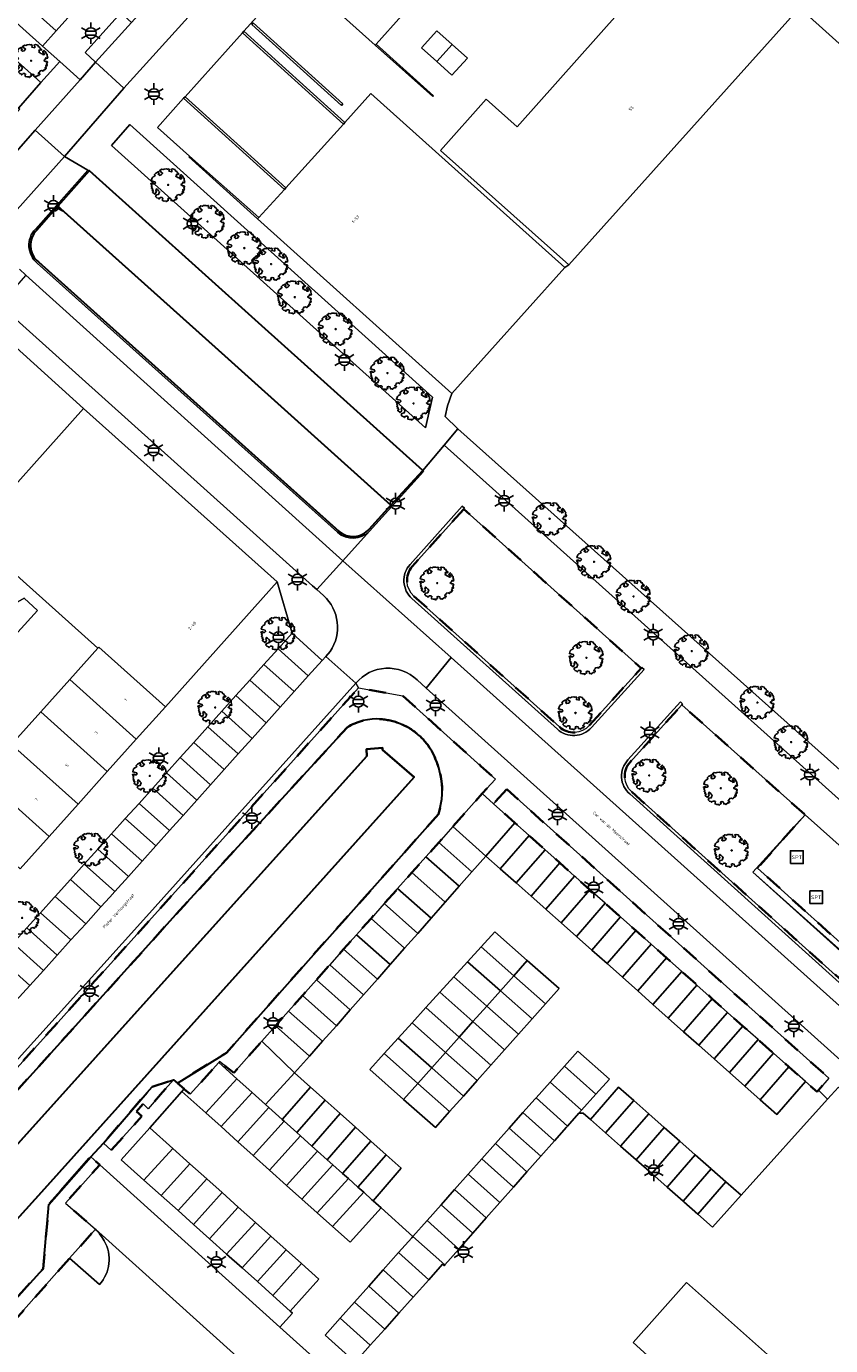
# Model space of a CAD drawing. Extents: x 105780 to 185197, y 477999 to 525027.
# Tile 331 of 562: x 107550 to 107644, y 479257 to 479411. Entities that reach past the tile are written whole.
import ezdxf
from ezdxf.enums import TextEntityAlignment as Align

# ---------------------------------------------------------------- set-up
doc = ezdxf.new("R2010")
doc.units = 0
doc.linetypes.add('XX-HIDDEN', pattern=[4, 2, -2])
for name, color, linetype, lineweight in [('B-GV-GR-BOOM-S', 252, 'Continuous', 25), ('B-GV-GR-HAAG_01-G', 252, 'GR-HAAG1', 13), ('B-GV-GR-MATERIAALGRENS-G', 252, 'XX-HIDDEN', 35), ('B-RO-IE-MEUBILAIR_WEGMEUBILAIR-S', 252, 'Continuous', 25), ('B-RO-IE-TERREINAFSCHEIDING_KUNSTMATIG_HEKWERK-G', 252, 'IE-TERREINAFSCHEIDING-KUNSTMATIG', 18), ('B-RO-IE-TERREINAFSCHEIDING_KUNSTMATIG_SCHUTTING-G', 252, 'IE-TERREINAFSCHEIDING-KUNSTMATIG-DICHT', 18), ('B-WE-GK-KADEMUUR-G', 252, 'Continuous', 18), ('B-WE-GW-WATERGANG_SLOOT_INSTEEK-G', 252, 'Continuous', 30), ('B-XX-KG-KADASTRAAL_BEBOUWING-G', 252, 'Continuous', 20), ('B1-WE-OG-BEBOUWING-T18', 7, 'Continuous', 18), ('B1-WE-OG-TERREIN_ERF-GV', 252, 'Continuous', 18), ('B1-WE-OG-TOPOGRAFIE-T18', 10, 'Continuous', 18), ('B1-WE-VH-VERHARDING_ASFALT-GV', 252, 'Continuous', 18), ('B1-WE-VH-VERHARDING_BEDRIJFSVLOERPLAAT-GV', 252, 'Continuous', 18), ('B1-WE-VH-VERHARDING_BETONSTRAATSTEEN-GV', 252, 'Continuous', 18), ('B1-WE-VH-VERHARDING_HALFVERHARDING_GRIND-GV', 252, 'Continuous', 18), ('B1-WE-VH-VERHARDING_TEGEL-GV', 252, 'Continuous', 18), ('B1-WE-VH-VERHARDING_TEGEL_RUBBER-GV', 252, 'Continuous', 18)]:
    doc.layers.add(name, color=color, linetype=linetype, lineweight=lineweight)
doc.styles.add('NLCS-ISO', font='NLCS-ISO.ttf')
doc.styles.add('NLCS-ISO-M200-T18', font='NLCS-ISO.ttf', dxfattribs={"height": 0.36})
doc.linetypes.add('GR-HAAG1', pattern='A,6,[176,NLCS.shx,S=0.125,R=0,X=0,Y=0],-2', length=8)
doc.linetypes.add('IE-TERREINAFSCHEIDING-KUNSTMATIG', pattern='A,4,[82,NLCS.SHX,S=0.75,R=90,X=0,Y=0],4,-2', length=10)
doc.linetypes.add('IE-TERREINAFSCHEIDING-KUNSTMATIG-DICHT', pattern='A,8,-1,[82,NLCS.SHX,S=0.75,R=90,X=0,Y=0],-1', length=10)

# ---------------------------------------------------------------- blocks, each defined once
blk = doc.blocks.new('B-SIE-WEG_LICHTMAST-SO')
at = {"ltscale": 0.1}
for p, q in [((-1.1, 0.63), (-2.19, 1.27)), ((0, 1.27), (0, 2.53)), ((1.1, 0.63), (2.19, 1.27)), ((-1.1, -0.63), (-2.19, -1.27)), ((0, -1.27), (0, -2.53)), ((1.1, -0.63), (2.19, -1.27))]:
    blk.add_line(p, q, dxfattribs=at)
at = {"flags": 128}
for points in [[(-1.16, 0.5), (1.16, 0.5)], [(-1.16, -0.5), (1.16, -0.5)]]:
    blk.add_lwpolyline(points, dxfattribs=at)
at = {"ltscale": 0.1}
blk.add_circle((0, 0), 1.27, dxfattribs=at)
at = {"style": 'NLCS-ISO'}
blk.add_attdef('TYPE', text='', height=1.8, dxfattribs=at).set_placement((0, 2.53), align=Align.BOTTOM_CENTER)
blk = doc.blocks.new('SIE-WEG_SPEELTOESTEL-SO')
at = {"flags": 128}
blk.add_lwpolyline([(-0.75, -0.75), (0.75, -0.75), (0.75, 0.75), (-0.75, 0.75)], close=True, dxfattribs=at)
at = {"style": 'NLCS-ISO'}
blk.add_text('SPT', height=0.45, dxfattribs=at).set_placement((0, 0), align=Align.MIDDLE_CENTER)
blk = doc.blocks.new('B-SGR-BOOM_06')
at = {"linetype": 'Continuous', "flags": 128}
blk.add_lwpolyline([(1.08, 1.41), (1.01, 1.58), (0.88, 1.63), (0.78, 1.81), (0.51, 1.88), (0.34, 1.81), (0.44, 1.71), (0.43, 1.52), (0.09, 1.59), (0.14, 1.73), (0.07, 1.88), (-0.06, 1.84), (-0.19, 1.88), (-0.46, 1.86), (-0.6, 1.79), (-0.78, 1.83), (-1.02, 1.64), (-0.85, 1.56), (-0.8, 1.46), (-0.63, 1.37), (-0.8, 1.16), (-1.02, 1.11), (-1.17, 1.24), (-1.05, 1.29), (-1.15, 1.54), (-1.45, 1.37), (-1.6, 1.21), (-1.52, 1.14), (-1.6, 1.01), (-1.77, 0.94), (-1.89, 0.82), (-2, 0.49), (-1.55, 0.37), (-1.48, 0.22), (-1.6, 0.12), (-1.8, 0.12), (-1.84, 0.22), (-2.04, 0.15), (-1.9, -0.07), (-1.97, -0.15), (-1.89, -0.22), (-1.95, -0.4), (-1.81, -0.47), (-1.89, -0.62), (-1.77, -0.64), (-1.72, -0.68), (-1.85, -0.84), (-1.57, -1.07), (-1.47, -0.97), (-1.38, -0.79), (-1.45, -0.7), (-1.37, -0.47), (-1.25, -0.54), (-1.12, -0.7), (-1, -0.8), (-1.12, -1.12), (-1.37, -1.17), (-1.47, -1.36), (-1.33, -1.51), (-1.13, -1.56), (-1.11, -1.61), (-1.08, -1.66), (-0.93, -1.49), (-0.73, -1.49), (-0.63, -1.56), (-0.68, -1.71), (-0.68, -1.84), (-0.46, -1.89), (-0.24, -1.88), (-0.19, -1.98), (-0.09, -1.86), (0.04, -1.79), (-0.02, -1.6), (0.11, -1.56), (0.31, -1.61), (0.34, -1.84), (0.46, -1.83), (0.58, -1.89), (0.83, -1.69), (0.95, -1.74), (0.93, -1.66), (1.06, -1.59), (0.96, -1.49), (0.85, -1.46), (1.03, -1.29), (1.05, -1.19), (1.26, -1.14), (1.42, -1.22), (1.51, -1.12), (1.51, -1.05), (1.65, -1.05), (1.65, -0.95), (1.78, -0.91), (1.78, -0.82), (1.63, -0.82), (1.82, -0.64), (1.7, -0.57), (1.85, -0.62), (1.9, -0.5), (1.82, -0.37), (1.93, -0.18), (1.87, -0.1), (1.7, -0.1), (1.5, 0.03), (1.63, 0.12), (1.75, 0.34), (1.82, 0.24), (1.95, 0.29), (1.87, 0.57), (1.88, 0.75), (1.8, 0.79), (1.67, 1.06), (1.53, 1.21), (1.35, 1.04), (1.47, 0.97), (1.57, 0.72), (1.41, 0.69), (1.33, 0.85), (1.2, 0.82), (1.06, 0.92), (0.9, 1.01), (0.98, 1.07), (0.93, 1.17), (1.01, 1.27), (1.15, 1.22), (1.26, 1.29)], close=True, dxfattribs=at)
blk.add_circle((0, 0), 0.06)
at = {"style": 'NLCS-ISO'}
blk.add_attdef('SOORT', text='', height=0.3, dxfattribs=at).set_placement((0, -0.36), align=Align.TOP_CENTER)

msp = doc.modelspace()

# ---------------------------------------------------------------- linework, layer by layer
at = {"layer": 'B-GV-GR-HAAG_01-G', "flags": 128}
msp.add_lwpolyline([(107600.145, 479364.008), (107598.512, 479362.09), (107626.531, 479336.985), (107668.161, 479299.648), (107681.399, 479287.844), (107683.056, 479289.988)], close=True, dxfattribs=at)
at = {"layer": 'B-GV-GR-MATERIAALGRENS-G', "flags": 128}
for points in [[(107600.816, 479354.613), (107594.791, 479347.885)], [(107615.519, 479329.255), (107621.6, 479335.987), (107600.816, 479354.613)], [(107594.991, 479344.403), (107612.034, 479329.098)], [(107597.851, 479318.9), (107573.033, 479290.947), (107567.292, 479287.404), (107568.098, 479286.715), (107568.102, 479286.711), (107568.796, 479286.103), (107572.135, 479289.804), (107572.235, 479289.914), (107573.881, 479288.605), (107577.17, 479292.301), (107578.778, 479294.107), (107580.318, 479295.838), (107581.931, 479297.65), (107583.569, 479299.49), (107585.128, 479301.242), (107586.758, 479303.074), (107588.269, 479304.771), (107589.96, 479306.671), (107591.51, 479308.412), (107593.079, 479310.175), (107594.741, 479312.042), (107596.398, 479313.905), (107597.889, 479315.58), (107599.533, 479317.427), (107602.981, 479321.301), (107604.528, 479323.002), (107602.84, 479324.519), (107593.692, 479332.739), (107588.498, 479333.678), (107563.607, 479305.985), (107540.901, 479280.778), (107536.416, 479275.799), (107499.287, 479233.742), (107493.847, 479227.607), (107493.662, 479227.403), (107492.968, 479226.978), (107492.122, 479226.659), (107491.35, 479226.49), (107490.676, 479226.635), (107489.96, 479227.283), (107489.367, 479228.098), (107489.255, 479228.695), (107488.148, 479229.696), (107473.697, 479250.906), (107469.627, 479256.669), (107469.135, 479257.365), (107467.087, 479261.572), (107462.406, 479256.648)], [(107646.757, 479302.182), (107639.975, 479308.284), (107635.215, 479312.566), (107640.779, 479318.822), (107626.358, 479331.687), (107620.293, 479324.973)], [(107493.248, 479223.011), (107506.078, 479238.503), (107533.58, 479269.978), (107567.12, 479307.146), (107587.162, 479329.037)], [(107620.489, 479321.491), (107653.737, 479291.616)], [(107466.034, 479250.809), (107470.09, 479245.053), (107484.274, 479224.978), (107497.992, 479205.564), (107500.101, 479202.244), (107500.185, 479202.128), (107502.747, 479205.184), (107501.239, 479206.528), (107554.669, 479266.9), (107557.684, 479270.307), (107554.172, 479273.355), (107558.207, 479277.819), (107557.166, 479278.757), (107552.233, 479273.198), (107551.558, 479265.646), (107538.961, 479251.814), (107506.371, 479217.178), (107502.355, 479213.708)]]:
    msp.add_lwpolyline(points, dxfattribs=at)
for points in [[(107594.791, 479347.885, 0.4078188), (107594.991, 479344.403)], [(107587.162, 479329.037, -0.163313), (107591.117, 479330.013)], [(107591.117, 479330.013, -0.081715), (107593.565, 479329.403)], [(107593.565, 479329.403, -0.0834573), (107595.636, 479328.07)], [(107595.636, 479328.07, -0.0830685), (107597.067, 479326.251)], [(107612.034, 479329.098, 0.4140602), (107615.519, 479329.255)], [(107597.067, 479326.251, -0.0685218), (107598.067, 479323.627)], [(107620.293, 479324.973, 0.4129659), (107620.489, 479321.491)], [(107598.067, 479323.627, -0.1375012), (107597.851, 479318.9)]]:
    msp.add_lwpolyline(points, format="xyb", dxfattribs=at)
for points in [[(107605.862, 479321.803), (107604.315, 479320.103), (107606.804, 479317.88), (107608.486, 479316.378), (107610.338, 479314.724), (107612.074, 479313.174), (107613.79, 479311.642), (107613.935, 479311.513), (107615.582, 479310.046), (107617.375, 479308.45), (107619.168, 479306.854), (107620.961, 479305.258), (107622.753, 479303.663), (107624.546, 479302.067), (107626.339, 479300.471), (107628.132, 479298.875), (107629.924, 479297.279), (107631.717, 479295.683), (107633.51, 479294.087), (107635.303, 479292.491), (107637.095, 479290.896), (107638.888, 479289.3), (107640.827, 479287.574), (107642.186, 479286.366), (107642.361, 479286.558), (107643.565, 479287.986), (107622.236, 479307.09)], [(107563.143, 479283.529), (107562.483, 479284.086), (107563.291, 479284.968), (107563.885, 479284.401), (107565.553, 479286.33), (107566.826, 479287.802), (107564.325, 479286.959), (107563.735, 479286.288), (107558.623, 479280.375), (107559.526, 479279.533)]]:
    msp.add_lwpolyline(points, close=True, dxfattribs=at)
at = {"layer": 'B-RO-IE-TERREINAFSCHEIDING_KUNSTMATIG_HEKWERK-G', "flags": 128}
for points in [[(107640.779, 479318.822), (107634.687, 479312.11), (107652.551, 479296.159), (107658.147, 479302.421)], [(107651.648, 479307.758), (107646.48, 479301.451), (107634.687, 479312.11), (107640.175, 479318.156)], [(107556.932, 479278.652), (107553.548, 479274.837)]]:
    msp.add_lwpolyline(points, dxfattribs=at)
at = {"layer": 'B-RO-IE-TERREINAFSCHEIDING_KUNSTMATIG_SCHUTTING-G', "flags": 128}
for points in [[(107586.492, 479401.868), (107586.666, 479402.061), (107576.174, 479411.541), (107576, 479411.348)], [(107575.079, 479410.549), (107574.911, 479410.363), (107586.73, 479399.685), (107586.898, 479399.871)], [(107590.553, 479409.052), (107590.44, 479408.927), (107597.196, 479402.901), (107597.29, 479403.006)], [(107568.185, 479402.883), (107568.017, 479402.696), (107579.818, 479392.035), (107579.986, 479392.221)], [(107568.71, 479395.925), (107568.637, 479395.844), (107576.687, 479388.57), (107576.835, 479388.734)]]:
    msp.add_lwpolyline(points, close=True, dxfattribs=at)
for points in [[(107594.791, 479347.885), (107600.816, 479354.613), (107600.913, 479354.721), (107600.64, 479354.934), (107594.539, 479348.12)], [(107594.757, 479344.132), (107611.792, 479328.831)], [(107612.034, 479329.098), (107594.991, 479344.403)], [(107615.773, 479329.021), (107621.928, 479335.818), (107621.681, 479336.077), (107621.6, 479335.987), (107615.519, 479329.255)], [(107626.358, 479331.687), (107626.451, 479331.79), (107626.199, 479332.023), (107620.041, 479325.233)], [(107620.293, 479324.973), (107626.358, 479331.687)], [(107620.261, 479321.25), (107653.494, 479291.338)], [(107653.737, 479291.616), (107620.489, 479321.491)]]:
    msp.add_lwpolyline(points, dxfattribs=at)
for points in [[(107594.539, 479348.12, 0.4142386), (107594.757, 479344.132)], [(107594.991, 479344.403, -0.4078188), (107594.791, 479347.885)], [(107611.792, 479328.831, 0.4184817), (107615.773, 479329.021)], [(107615.519, 479329.255, -0.4140602), (107612.034, 479329.098)], [(107620.041, 479325.233, 0.4273298), (107620.261, 479321.25)], [(107620.489, 479321.491, -0.4129659), (107620.293, 479324.973)]]:
    msp.add_lwpolyline(points, format="xyb", dxfattribs=at)
at = {"layer": 'B-WE-GK-KADEMUUR-G', "flags": 128}
for points in [[(107553.309, 479390.089), (107556.967, 479394.216), (107556.819, 479394.302), (107550.667, 479387.387)], [(107550.813, 479387.251), (107553.309, 479390.089)], [(107586.178, 479352.034), (107551.014, 479383.543)], [(107550.883, 479383.392), (107586.045, 479351.885)], [(107589.803, 479352.033), (107596.112, 479359.016), (107596.021, 479359.133), (107592.301, 479355.083), (107589.753, 479352.275)]]:
    msp.add_lwpolyline(points, dxfattribs=at)
for points in [[(107550.667, 479387.387, 0.4360561), (107550.883, 479383.392)], [(107551.014, 479383.543, -0.4371648), (107550.813, 479387.251)], [(107586.045, 479351.885, 0.4049671), (107589.803, 479352.033)], [(107589.753, 479352.275, -0.4204136), (107586.178, 479352.034)]]:
    msp.add_lwpolyline(points, format="xyb", dxfattribs=at)
at = {"layer": 'B-WE-GW-WATERGANG_SLOOT_INSTEEK-G', "flags": 128}
for points in [[(107576.77, 479376.431), (107556.987, 479394.205), (107556.967, 479394.216), (107553.309, 479390.089), (107572.84, 479372.555), (107592.301, 479355.083), (107596.021, 479359.133)], [(107595.03, 479323.219), (107551.74, 479275.029), (107534.15, 479255.644), (107510.097, 479228.949), (107498.52, 479216.368), (107495.838, 479220.473), (107516.611, 479244.623), (107540.538, 479271.366), (107566.108, 479299.725), (107589.468, 479325.691), (107589.416, 479326.482), (107591.303, 479326.665), (107591.325, 479326.402)], [(107551.74, 479275.029), (107595.03, 479323.219), (107591.325, 479326.402), (107591.303, 479326.665), (107589.416, 479326.482), (107589.468, 479325.691), (107566.108, 479299.725), (107540.538, 479271.366), (107516.611, 479244.623), (107495.838, 479220.473), (107498.52, 479216.368), (107510.097, 479228.949), (107534.15, 479255.644)]]:
    msp.add_lwpolyline(points, close=True, dxfattribs=at)
for points in [[(107572.84, 479372.555), (107553.309, 479390.089), (107550.813, 479387.251)], [(107551.014, 479383.543), (107586.178, 479352.034)], [(107589.753, 479352.275), (107592.301, 479355.083), (107572.84, 479372.555)], [(107587.162, 479329.037), (107567.12, 479307.146), (107533.58, 479269.978), (107506.078, 479238.503), (107493.248, 479223.011)], [(107502.355, 479213.708), (107506.371, 479217.178), (107538.961, 479251.814), (107551.558, 479265.646), (107552.233, 479273.198), (107557.166, 479278.757), (107558.623, 479280.375), (107563.735, 479286.288), (107564.325, 479286.959), (107566.826, 479287.802), (107567.292, 479287.404), (107573.033, 479290.947), (107597.851, 479318.9)]]:
    msp.add_lwpolyline(points, dxfattribs=at)
for points in [[(107550.813, 479387.251, 0.4371648), (107551.014, 479383.543)], [(107586.178, 479352.034, 0.4204136), (107589.753, 479352.275)], [(107591.117, 479330.013, 0.163313), (107587.162, 479329.037)], [(107593.565, 479329.403, 0.081715), (107591.117, 479330.013)], [(107595.636, 479328.07, 0.0834573), (107593.565, 479329.403)], [(107597.067, 479326.251, 0.0830685), (107595.636, 479328.07)], [(107598.067, 479323.627, 0.0685218), (107597.067, 479326.251)], [(107597.851, 479318.9, 0.1375012), (107598.067, 479323.627)]]:
    msp.add_lwpolyline(points, format="xyb", dxfattribs=at)
at = {"layer": 'B-XX-KG-KADASTRAAL_BEBOUWING-G', "flags": 128}
for points in [[(107557.022, 479432.964), (107541.433, 479446.997), (107540.605, 479446.073), (107540.432, 479445.88), (107535.058, 479439.886), (107534.891, 479439.7), (107535.933, 479438.766), (107532.709, 479435.17), (107532.535, 479434.976), (107529.798, 479431.923), (107529.571, 479431.67), (107553.087, 479410.585), (107565.962, 479424.949), (107565.12, 479425.703)], [(107640.127, 479413.299), (107628.647, 479423.622), (107607.065, 479399.373), (107603.435, 479402.605), (107598.083, 479396.592), (107613.133, 479383.194)], [(107585.421, 479419.725), (107582.449, 479416.413), (107582.302, 479416.249), (107590.44, 479408.927), (107590.553, 479409.052), (107593.56, 479412.402)], [(107599.458, 479409.014), (107597.671, 479410.617), (107595.868, 479408.608), (107597.654, 479407.005)], [(107601.244, 479407.412), (107599.458, 479409.014), (107597.654, 479407.005), (107599.44, 479405.402)], [(107586.898, 479399.871), (107586.73, 479399.685), (107579.986, 479392.221), (107579.818, 479392.035), (107576.835, 479388.734), (107576.687, 479388.57), (107599.419, 479368.151), (107612.647, 479382.877), (107589.958, 479403.258)], [(107556.306, 479366.373), (107543.104, 479351.616), (107557.972, 479338.314), (107558.093, 479338.449), (107565.883, 479331.466), (107578.986, 479346.081)], [(107550.91, 479342.749), (107549.345, 479344.179), (107546.168, 479342.397), (107548.622, 479340.197)], [(107558.093, 479338.449), (107557.972, 479338.314), (107554.689, 479334.652), (107562.478, 479327.668), (107565.883, 479331.466)], [(107554.689, 479334.652), (107551.284, 479330.854), (107559.074, 479323.871), (107562.478, 479327.668)], [(107551.284, 479330.854), (107547.88, 479327.057), (107555.669, 479320.074), (107559.074, 479323.871)], [(107547.88, 479327.057), (107544.475, 479323.26), (107552.265, 479316.277), (107555.669, 479320.074)], [(107544.475, 479323.26), (107541.071, 479319.462), (107548.86, 479312.479), (107552.265, 479316.277)]]:
    msp.add_lwpolyline(points, close=True, dxfattribs=at)
msp.add_lwpolyline([(107639.897, 479252.521), (107626.903, 479264.069), (107620.639, 479257.021), (107622.78, 479255.119)], dxfattribs=at)
at = {"layer": 'B1-WE-OG-TERREIN_ERF-GV', "flags": 128}
for points in [[(107683.92, 479381.99), (107610.677, 479447.848), (107607.695, 479444.532), (107606.619, 479443.342), (107614.765, 479436.028), (107628.647, 479423.622), (107640.127, 479413.299), (107679.909, 479377.529)], [(107614.765, 479436.028), (107611.606, 479432.508), (107608.6, 479429.159), (107605.594, 479425.81), (107602.588, 479422.461), (107599.582, 479419.112), (107596.565, 479415.75), (107593.56, 479412.402), (107590.553, 479409.052), (107597.29, 479403.006), (107597.196, 479402.901), (107590.44, 479408.927), (107582.302, 479416.249), (107581.142, 479417.292), (107575.079, 479410.549), (107586.898, 479399.871), (107589.958, 479403.258), (107612.647, 479382.877), (107613.133, 479383.194), (107598.083, 479396.592), (107603.435, 479402.605), (107607.065, 479399.373), (107628.647, 479423.622)], [(107586.492, 479401.868), (107576, 479411.348), (107576.174, 479411.541), (107586.666, 479402.061)], [(107586.73, 479399.685), (107574.911, 479410.363), (107568.185, 479402.883), (107579.986, 479392.221)], [(107601.244, 479407.412), (107599.44, 479405.402), (107597.654, 479407.005), (107595.868, 479408.608), (107597.671, 479410.617), (107599.458, 479409.014)], [(107568.017, 479402.696), (107564.949, 479399.284), (107568.71, 479395.925), (107576.835, 479388.734), (107579.818, 479392.035)], [(107550.91, 479342.749), (107548.622, 479340.197), (107546.168, 479342.397), (107549.345, 479344.179)]]:
    msp.add_lwpolyline(points, close=True, dxfattribs=at)
for points in [[(107679.909, 479377.529), (107640.127, 479413.299), (107613.133, 479383.194), (107612.647, 479382.877), (107599.419, 479368.151), (107598.914, 479366.702), (107598.66, 479365.433), (107600.145, 479364.008), (107683.056, 479289.988)], [(107547.88, 479327.057), (107551.284, 479330.854), (107554.689, 479334.652), (107557.972, 479338.314), (107543.104, 479351.616), (107556.306, 479366.373), (107544.633, 479376.907)], [(107644.706, 479286.934), (107643.418, 479285.524), (107633.298, 479274.27), (107629.95, 479270.547), (107628.22, 479272.071), (107626.601, 479273.498), (107626.501, 479273.586), (107624.635, 479275.229), (107622.83, 479276.82), (107621.003, 479278.429), (107619.179, 479280.035), (107617.431, 479281.576), (107615.655, 479283.141), (107614.797, 479283.896), (107614.286, 479283.882), (107612.956, 479282.375), (107612.85, 479282.254), (107611.435, 479280.65), (107609.837, 479278.839), (107608.224, 479277.011), (107606.648, 479275.225), (107605.057, 479273.422), (107603.459, 479271.61), (107601.88, 479269.821), (107600.25, 479267.974), (107598.605, 479266.109), (107598.531, 479266.025), (107598.333, 479266.202), (107596.717, 479264.386), (107594.909, 479262.355), (107593.231, 479260.47), (107591.57, 479258.604), (107589.876, 479256.702), (107588.394, 479255.037)], [(107622.78, 479255.119), (107620.639, 479257.021), (107626.903, 479264.069), (107639.897, 479252.521)]]:
    msp.add_lwpolyline(points, dxfattribs=at)
at = {"layer": 'B1-WE-VH-VERHARDING_ASFALT-GV', "flags": 128}
for points in [[(107587.188, 479432.913), (107591.031, 479437.195), (107594.777, 479441.369), (107598.443, 479445.454), (107602.762, 479450.268), (107599.409, 479453.292), (107595.087, 479448.488), (107591.417, 479444.407), (107587.666, 479440.238), (107584.038, 479436.205), (107580.368, 479432.124), (107576.617, 479427.954), (107572.989, 479423.922), (107569.318, 479419.841), (107565.568, 479415.671), (107561.899, 479411.593), (107557.718, 479406.945), (107561.037, 479403.897), (107578.698, 479423.451), (107578.716, 479423.471), (107583.523, 479428.827)], [(107561.899, 479411.593), (107560.663, 479412.702), (107556.495, 479408.069), (107557.718, 479406.945)], [(107549.555, 479381.999), (107546.478, 479378.529), (107583.104, 479345.639), (107583.615, 479345.182), (107586.67, 479348.564), (107586.277, 479348.916)], [(107580.713, 479340.067), (107579.071, 479338.242), (107582.618, 479335.071), (107584.258, 479336.898)], [(107579.071, 479338.242), (107577.428, 479336.417), (107580.978, 479333.244), (107582.618, 479335.071)], [(107599.33, 479337.215), (107596.43, 479333.646), (107624.641, 479308.325), (107662.59, 479274.262), (107665.658, 479277.759)], [(107577.428, 479336.417), (107575.786, 479334.592), (107579.337, 479331.417), (107580.978, 479333.244)], [(107575.786, 479334.592), (107574.144, 479332.767), (107577.697, 479329.59), (107579.337, 479331.417)], [(107577.697, 479329.59), (107574.144, 479332.767), (107572.501, 479330.942), (107576.057, 479327.763)], [(107572.501, 479330.942), (107570.859, 479329.117), (107574.417, 479325.936), (107576.057, 479327.763)], [(107570.859, 479329.117), (107569.216, 479327.292), (107572.777, 479324.109), (107574.417, 479325.936)], [(107569.216, 479327.292), (107567.611, 479325.508), (107571.173, 479322.324), (107572.777, 479324.109)], [(107567.611, 479325.508), (107566.006, 479323.724), (107569.57, 479320.538), (107571.173, 479322.324)], [(107569.57, 479320.538), (107566.006, 479323.724), (107564.4, 479321.94), (107567.967, 479318.752)], [(107564.4, 479321.94), (107562.795, 479320.156), (107566.363, 479316.966), (107567.967, 479318.752)], [(107562.795, 479320.156), (107561.189, 479318.372), (107564.76, 479315.18), (107566.363, 479316.966)], [(107604.315, 479320.103), (107602.981, 479321.301), (107599.533, 479317.427), (107603.415, 479313.981), (107606.804, 479317.88)], [(107564.76, 479315.18), (107561.189, 479318.372), (107559.584, 479316.588), (107563.157, 479313.394)], [(107603.415, 479313.981), (107599.533, 479317.427), (107597.889, 479315.58), (107601.779, 479312.126)], [(107608.486, 479316.378), (107606.804, 479317.88), (107603.415, 479313.981), (107605.1, 479312.484)], [(107559.584, 479316.588), (107558.724, 479315.633), (107557.978, 479314.804), (107561.553, 479311.608), (107563.157, 479313.394)], [(107597.889, 479315.58), (107596.398, 479313.905), (107600.296, 479310.444), (107601.779, 479312.126)], [(107610.338, 479314.724), (107608.486, 479316.378), (107605.1, 479312.484), (107606.957, 479310.835)], [(107557.978, 479314.804), (107556.372, 479313.021), (107559.95, 479309.822), (107561.553, 479311.608)], [(107617.892, 479287.866), (107616.286, 479286.092), (107614.613, 479284.244), (107614.286, 479283.882), (107614.797, 479283.896), (107615.655, 479283.141), (107618.951, 479286.932), (107620.725, 479285.366), (107622.473, 479283.824), (107624.295, 479282.215), (107626.12, 479280.605), (107627.924, 479279.012), (107629.788, 479277.367), (107629.888, 479277.279), (107631.506, 479275.851), (107633.298, 479274.27), (107643.418, 479285.524), (107642.361, 479286.558), (107642.186, 479286.366), (107640.827, 479287.574), (107637.495, 479283.717), (107635.542, 479285.451), (107633.748, 479287.044), (107631.953, 479288.638), (107630.158, 479290.232), (107628.364, 479291.826), (107626.569, 479293.419), (107624.774, 479295.013), (107622.98, 479296.607), (107621.185, 479298.2), (107619.391, 479299.794), (107617.596, 479301.388), (107615.801, 479302.981), (107614.007, 479304.575), (107612.212, 479306.169), (107610.563, 479307.633), (107610.417, 479307.763), (107608.697, 479309.29), (107606.957, 479310.835), (107605.1, 479312.484), (107603.415, 479313.981), (107601.779, 479312.126), (107600.296, 479310.444), (107598.647, 479308.575), (107596.993, 479306.7), (107595.432, 479304.93), (107593.89, 479303.183), (107592.207, 479301.274), (107590.704, 479299.571), (107589.082, 479297.732), (107587.531, 479295.973), (107585.901, 479294.125), (107584.296, 479292.306), (107582.764, 479290.569), (107581.018, 479288.589), (107582.858, 479286.946), (107584.59, 479285.398), (107586.345, 479283.83), (107588.133, 479282.232), (107589.94, 479280.618), (107591.73, 479279.019), (107593.503, 479277.435), (107590.199, 479273.634), (107591.146, 479272.787), (107594.869, 479269.454), (107596.522, 479271.312), (107598.159, 479273.153), (107599.745, 479274.936), (107601.351, 479276.742), (107602.948, 479278.538), (107604.532, 479280.318), (107606.152, 479282.14), (107607.757, 479283.944), (107609.178, 479285.542), (107609.285, 479285.662), (107610.945, 479287.529), (107612.602, 479289.392), (107614.168, 479291.153)], [(107612.074, 479313.174), (107610.338, 479314.724), (107606.957, 479310.835), (107608.697, 479309.29)], [(107556.372, 479313.021), (107554.766, 479311.237), (107558.342, 479308.04), (107559.376, 479309.183), (107559.95, 479309.822)], [(107600.296, 479310.444), (107596.398, 479313.905), (107594.741, 479312.042), (107598.647, 479308.575)], [(107613.79, 479311.642), (107612.074, 479313.174), (107608.697, 479309.29), (107610.417, 479307.763)], [(107558.342, 479308.04), (107554.766, 479311.237), (107552.981, 479309.254), (107556.552, 479306.061)], [(107594.741, 479312.042), (107593.079, 479310.175), (107596.993, 479306.7), (107598.647, 479308.575)], [(107615.582, 479310.046), (107613.935, 479311.513), (107613.79, 479311.642), (107610.417, 479307.763), (107610.563, 479307.633), (107612.212, 479306.169)], [(107593.079, 479310.175), (107591.51, 479308.412), (107595.432, 479304.93), (107596.993, 479306.7)], [(107617.375, 479308.45), (107615.582, 479310.046), (107612.212, 479306.169), (107614.007, 479304.575)], [(107552.981, 479309.254), (107552.871, 479309.131), (107551.265, 479307.348), (107554.831, 479304.16), (107556.552, 479306.061)], [(107591.51, 479308.412), (107589.96, 479306.671), (107593.89, 479303.183), (107595.432, 479304.93)], [(107619.168, 479306.854), (107617.375, 479308.45), (107614.007, 479304.575), (107615.801, 479302.981)], [(107551.265, 479307.348), (107549.659, 479305.564), (107553.221, 479302.38), (107554.831, 479304.16)], [(107589.96, 479306.671), (107588.269, 479304.771), (107592.207, 479301.274), (107593.89, 479303.183)], [(107620.961, 479305.258), (107619.168, 479306.854), (107615.801, 479302.981), (107617.596, 479301.388)], [(107549.659, 479305.564), (107548.053, 479303.78), (107551.611, 479300.6), (107553.221, 479302.38)], [(107592.207, 479301.274), (107588.269, 479304.771), (107586.758, 479303.074), (107590.704, 479299.571)], [(107600.779, 479285.882), (107599.169, 479284.072), (107597.495, 479282.19), (107593.784, 479285.485), (107589.824, 479289), (107591.517, 479290.866), (107593.145, 479292.659), (107594.773, 479294.452), (107596.4, 479296.245), (107598.028, 479298.038), (107599.656, 479299.831), (107601.277, 479301.617), (107602.861, 479303.362), (107604.462, 479305.126), (107608.261, 479301.762), (107611.977, 479298.472), (107610.385, 479296.682), (107608.819, 479294.921), (107607.216, 479293.119), (107605.606, 479291.31), (107603.997, 479289.5), (107602.388, 479287.691)], [(107608.261, 479301.762), (107604.462, 479305.126), (107602.861, 479303.362), (107606.673, 479299.977)], [(107622.753, 479303.663), (107620.961, 479305.258), (107617.596, 479301.388), (107619.391, 479299.794)], [(107548.053, 479303.78), (107546.448, 479301.997), (107550.001, 479298.82), (107551.611, 479300.6)], [(107602.861, 479303.362), (107601.277, 479301.617), (107605.107, 479298.216), (107606.673, 479299.977)], [(107624.546, 479302.067), (107622.753, 479303.663), (107619.391, 479299.794), (107621.185, 479298.2)], [(107546.448, 479301.997), (107544.842, 479300.213), (107548.391, 479297.041), (107550.001, 479298.82)], [(107590.704, 479299.571), (107586.758, 479303.074), (107585.128, 479301.242), (107589.082, 479297.732)], [(107601.277, 479301.617), (107599.656, 479299.831), (107603.504, 479296.414), (107605.107, 479298.216)], [(107608.261, 479301.762), (107606.673, 479299.977), (107610.385, 479296.682), (107611.977, 479298.472)], [(107626.339, 479300.471), (107624.546, 479302.067), (107621.185, 479298.2), (107622.98, 479296.607)], [(107585.128, 479301.242), (107583.569, 479299.49), (107587.531, 479295.973), (107589.082, 479297.732)], [(107628.132, 479298.875), (107626.339, 479300.471), (107622.98, 479296.607), (107624.774, 479295.013)], [(107587.531, 479295.973), (107583.569, 479299.49), (107581.931, 479297.65), (107585.901, 479294.125)], [(107599.656, 479299.831), (107598.028, 479298.038), (107601.895, 479294.605), (107603.504, 479296.414)], [(107606.673, 479299.977), (107605.107, 479298.216), (107608.819, 479294.921), (107610.385, 479296.682)], [(107629.924, 479297.279), (107628.132, 479298.875), (107624.774, 479295.013), (107626.569, 479293.419)], [(107581.931, 479297.65), (107580.318, 479295.838), (107584.296, 479292.306), (107585.901, 479294.125)], [(107598.028, 479298.038), (107596.4, 479296.245), (107600.286, 479292.795), (107601.895, 479294.605)], [(107605.107, 479298.216), (107603.504, 479296.414), (107607.216, 479293.119), (107608.819, 479294.921)], [(107631.717, 479295.683), (107629.924, 479297.279), (107626.569, 479293.419), (107628.364, 479291.826)], [(107580.318, 479295.838), (107578.778, 479294.107), (107582.764, 479290.569), (107584.296, 479292.306)], [(107596.4, 479296.245), (107594.773, 479294.452), (107598.676, 479290.986), (107600.286, 479292.795)], [(107603.504, 479296.414), (107601.895, 479294.605), (107605.606, 479291.31), (107607.216, 479293.119)], [(107633.51, 479294.087), (107631.717, 479295.683), (107628.364, 479291.826), (107630.158, 479290.232)], [(107582.764, 479290.569), (107578.778, 479294.107), (107577.17, 479292.301), (107581.018, 479288.589)], [(107594.773, 479294.452), (107593.145, 479292.659), (107597.067, 479289.177), (107598.676, 479290.986)], [(107601.895, 479294.605), (107600.286, 479292.795), (107603.997, 479289.5), (107605.606, 479291.31)], [(107635.303, 479292.491), (107633.51, 479294.087), (107630.158, 479290.232), (107631.953, 479288.638)], [(107593.145, 479292.659), (107591.517, 479290.866), (107595.458, 479287.367), (107597.067, 479289.177)], [(107600.286, 479292.795), (107598.676, 479290.986), (107602.388, 479287.691), (107603.997, 479289.5)], [(107637.095, 479290.896), (107635.303, 479292.491), (107631.953, 479288.638), (107633.748, 479287.044)], [(107581.018, 479288.589), (107577.17, 479292.301), (107573.881, 479288.605), (107572.235, 479289.914), (107572.135, 479289.804), (107574.245, 479287.915), (107576.031, 479286.316), (107577.618, 479284.896)], [(107591.517, 479290.866), (107589.824, 479289), (107593.784, 479285.485), (107595.458, 479287.367)], [(107598.676, 479290.986), (107597.067, 479289.177), (107600.779, 479285.882), (107602.388, 479287.691)], [(107612.602, 479289.392), (107616.286, 479286.092), (107617.892, 479287.866), (107614.168, 479291.153)], [(107638.888, 479289.3), (107637.095, 479290.896), (107633.748, 479287.044), (107635.542, 479285.451)], [(107612.602, 479289.392), (107610.945, 479287.529), (107614.613, 479284.244), (107616.286, 479286.092)], [(107640.827, 479287.574), (107638.888, 479289.3), (107635.542, 479285.451), (107637.495, 479283.717)], [(107582.858, 479286.946), (107581.018, 479288.589), (107577.618, 479284.896), (107578.014, 479284.541), (107579.563, 479283.155)], [(107597.067, 479289.177), (107595.458, 479287.367), (107599.169, 479284.072), (107600.779, 479285.882)], [(107584.59, 479285.398), (107582.858, 479286.946), (107579.563, 479283.155), (107579.811, 479282.932), (107581.293, 479281.606)], [(107595.458, 479287.367), (107593.784, 479285.485), (107597.495, 479282.19), (107599.169, 479284.072)], [(107610.945, 479287.529), (107609.285, 479285.662), (107612.956, 479282.375), (107614.286, 479283.882), (107614.613, 479284.244)], [(107620.725, 479285.366), (107618.951, 479286.932), (107615.655, 479283.141), (107617.431, 479281.576)], [(107586.345, 479283.83), (107584.59, 479285.398), (107581.293, 479281.606), (107581.703, 479281.239), (107583.047, 479280.037)], [(107609.285, 479285.662), (107609.178, 479285.542), (107607.757, 479283.944), (107611.435, 479280.65), (107612.85, 479282.254), (107612.956, 479282.375)], [(107622.473, 479283.824), (107620.725, 479285.366), (107617.431, 479281.576), (107619.179, 479280.035)], [(107588.133, 479282.232), (107586.345, 479283.83), (107583.047, 479280.037), (107583.712, 479279.441), (107584.834, 479278.437)], [(107607.757, 479283.944), (107606.152, 479282.14), (107609.837, 479278.839), (107611.435, 479280.65)], [(107624.295, 479282.215), (107622.473, 479283.824), (107619.179, 479280.035), (107621.003, 479278.429)], [(107589.94, 479280.618), (107588.133, 479282.232), (107584.834, 479278.437), (107585.509, 479277.832), (107586.639, 479276.821)], [(107609.837, 479278.839), (107606.152, 479282.14), (107604.532, 479280.318), (107608.224, 479277.011)], [(107626.12, 479280.605), (107624.295, 479282.215), (107621.003, 479278.429), (107622.83, 479276.82)], [(107591.73, 479279.019), (107589.94, 479280.618), (107586.639, 479276.821), (107587.306, 479276.224), (107588.428, 479275.22)], [(107604.532, 479280.318), (107602.948, 479278.538), (107606.648, 479275.225), (107608.224, 479277.011)], [(107627.924, 479279.012), (107626.12, 479280.605), (107622.83, 479276.82), (107624.635, 479275.229)], [(107593.503, 479277.435), (107591.73, 479279.019), (107588.428, 479275.22), (107589.103, 479274.615), (107590.064, 479273.755), (107590.199, 479273.634)], [(107602.948, 479278.538), (107601.351, 479276.742), (107605.057, 479273.422), (107606.648, 479275.225)], [(107629.788, 479277.367), (107627.924, 479279.012), (107624.635, 479275.229), (107626.501, 479273.586)], [(107631.506, 479275.851), (107629.888, 479277.279), (107629.788, 479277.367), (107626.501, 479273.586), (107626.601, 479273.498), (107628.22, 479272.071)], [(107601.351, 479276.742), (107599.745, 479274.936), (107603.459, 479271.61), (107605.057, 479273.422)], [(107633.298, 479274.27), (107631.506, 479275.851), (107628.22, 479272.071), (107629.95, 479270.547)], [(107599.745, 479274.936), (107598.159, 479273.153), (107601.88, 479269.821), (107603.459, 479271.61)], [(107601.88, 479269.821), (107598.159, 479273.153), (107596.522, 479271.312), (107600.25, 479267.974)], [(107596.522, 479271.312), (107594.869, 479269.454), (107598.605, 479266.109), (107600.25, 479267.974)]]:
    msp.add_lwpolyline(points, close=True, dxfattribs=at)
for points in [[(107554.062, 479395.899), (107550.645, 479398.95), (107545.102, 479392.685)], [(107548.541, 479389.691), (107554.062, 479395.899)], [(107586.67, 479348.564), (107583.615, 479345.182), (107584.408, 479344.473)], [(107595.347, 479334.618), (107596.43, 479333.646), (107599.33, 479337.215), (107586.67, 479348.564)], [(107540.434, 479281.204), (107563.313, 479306.509), (107588.195, 479334.224), (107584.67, 479337.366), (107584.258, 479336.898), (107582.618, 479335.071), (107580.978, 479333.244), (107579.337, 479331.417), (107577.697, 479329.59), (107576.057, 479327.763), (107574.417, 479325.936), (107572.777, 479324.109), (107571.173, 479322.324), (107569.57, 479320.538), (107567.967, 479318.752), (107566.363, 479316.966), (107564.76, 479315.18), (107563.157, 479313.394), (107561.553, 479311.608), (107559.95, 479309.822), (107559.376, 479309.183), (107558.342, 479308.04), (107556.552, 479306.061), (107554.831, 479304.16), (107553.221, 479302.38), (107551.611, 479300.6), (107550.001, 479298.82), (107548.391, 479297.041)], [(107585.182, 479337.946), (107584.67, 479337.366), (107588.195, 479334.224)], [(107583.927, 479254.652), (107579.282, 479258.835), (107558.207, 479277.819), (107554.172, 479273.355), (107557.684, 479270.307), (107591.571, 479239.801), (107592.339, 479239.098), (107594.588, 479237.075), (107603.344, 479229.094), (107623.114, 479211.427), (107625.042, 479209.704), (107625.366, 479209.382), (107626.734, 479208.025), (107627.016, 479207.793)]]:
    msp.add_lwpolyline(points, dxfattribs=at)
at = {"layer": 'B1-WE-VH-VERHARDING_ASFALT-GV'}
for points in [[(107584.408, 479344.473, -0.3719767), (107585.182, 479337.946)], [(107588.195, 479334.224, -0.4320452), (107595.347, 479334.618)]]:
    msp.add_lwpolyline(points, format="xyb", dxfattribs=at)
at = {"layer": 'B1-WE-VH-VERHARDING_BEDRIJFSVLOERPLAAT-GV', "flags": 128}
msp.add_lwpolyline([(107588.498, 479333.678), (107588.195, 479334.224), (107563.313, 479306.509), (107540.434, 479281.204), (107540.901, 479280.778), (107563.607, 479305.985)], close=True, dxfattribs=at)
at = {"layer": 'B1-WE-VH-VERHARDING_BETONSTRAATSTEEN-GV', "flags": 128}
for points in [[(107579.131, 479433.233), (107582.802, 479437.314), (107586.429, 479441.346), (107590.18, 479445.516), (107593.851, 479449.597), (107597.549, 479453.708), (107593.404, 479457.436), (107592.351, 479456.128), (107593.405, 479455.186), (107566.256, 479424.68), (107565.962, 479424.949), (107553.087, 479410.585), (107551.512, 479408.808), (107553.508, 479407.017), (107555.891, 479404.88), (107557.718, 479406.945), (107556.495, 479408.069), (107560.663, 479412.702), (107564.331, 479416.78), (107568.082, 479420.95), (107571.753, 479425.031), (107575.38, 479429.063)], [(107529.571, 479431.67), (107521.405, 479439.021), (107517.933, 479442.425), (107516.199, 479440.481), (107551.512, 479408.808), (107553.087, 479410.585)], [(107532.585, 479421.321), (107512.164, 479439.631), (107509.493, 479436.739), (107529.954, 479418.377), (107548.701, 479401.553), (107551.292, 479404.549)], [(107561.037, 479403.897), (107557.718, 479406.945), (107555.891, 479404.88), (107550.645, 479398.95), (107554.062, 479395.899)], [(107597.167, 479367.712), (107596.331, 479364.123), (107559.577, 479397.164), (107561.732, 479399.634)], [(107574.245, 479287.915), (107572.135, 479289.804), (107568.796, 479286.103), (107568.102, 479286.711), (107568.098, 479286.715), (107567.82, 479286.402), (107570.612, 479283.903)], [(107576.031, 479286.316), (107574.245, 479287.915), (107570.612, 479283.903), (107572.399, 479282.304)], [(107578.014, 479284.541), (107577.618, 479284.896), (107576.031, 479286.316), (107572.399, 479282.304), (107574.382, 479280.528)], [(107579.811, 479282.932), (107579.563, 479283.155), (107578.014, 479284.541), (107574.382, 479280.528), (107576.179, 479278.92)], [(107566.741, 479279.765), (107564.052, 479282.173), (107560.712, 479278.424), (107563.372, 479276.043)], [(107581.703, 479281.239), (107581.293, 479281.606), (107579.811, 479282.932), (107576.179, 479278.92), (107578.071, 479277.226)], [(107583.712, 479279.441), (107583.047, 479280.037), (107581.703, 479281.239), (107578.071, 479277.226), (107580.08, 479275.428)], [(107568.746, 479277.97), (107566.741, 479279.765), (107563.372, 479276.043), (107565.377, 479274.248)], [(107585.509, 479277.832), (107584.834, 479278.437), (107583.712, 479279.441), (107580.08, 479275.428), (107581.877, 479273.819)], [(107570.73, 479276.195), (107568.746, 479277.97), (107565.377, 479274.248), (107567.361, 479272.473)], [(107587.306, 479276.224), (107586.639, 479276.821), (107585.509, 479277.832), (107581.877, 479273.819), (107583.674, 479272.211)], [(107572.527, 479274.586), (107570.73, 479276.195), (107567.361, 479272.473), (107569.158, 479270.864)], [(107589.103, 479274.615), (107588.428, 479275.22), (107587.306, 479276.224), (107583.674, 479272.211), (107585.471, 479270.602)], [(107574.419, 479272.893), (107572.527, 479274.586), (107569.158, 479270.864), (107571.05, 479269.171)], [(107591.146, 479272.787), (107590.199, 479273.634), (107590.064, 479273.755), (107589.103, 479274.615), (107585.471, 479270.602), (107587.513, 479268.774)], [(107576.428, 479271.095), (107574.419, 479272.893), (107571.05, 479269.171), (107573.058, 479267.373)], [(107578.225, 479269.486), (107576.428, 479271.095), (107573.058, 479267.373), (107574.855, 479265.764)], [(107580.022, 479267.878), (107578.225, 479269.486), (107574.855, 479265.764), (107576.652, 479264.156)], [(107594.869, 479269.454), (107594.722, 479269.289), (107593.179, 479267.554), (107596.717, 479264.386), (107598.333, 479266.202), (107598.531, 479266.025), (107598.605, 479266.109)], [(107581.819, 479266.269), (107580.022, 479267.878), (107576.652, 479264.156), (107578.449, 479262.547)], [(107583.861, 479264.441), (107581.819, 479266.269), (107578.449, 479262.547), (107580.492, 479260.719)], [(107593.179, 479267.554), (107591.372, 479265.522), (107594.909, 479262.355), (107596.717, 479264.386)], [(107591.372, 479265.522), (107589.695, 479263.637), (107593.231, 479260.47), (107594.909, 479262.355)], [(107589.695, 479263.637), (107588.035, 479261.77), (107591.57, 479258.604), (107593.231, 479260.47)], [(107588.035, 479261.77), (107586.343, 479259.867), (107589.876, 479256.702), (107591.57, 479258.604)], [(107586.343, 479259.867), (107584.579, 479257.885), (107588.112, 479254.721), (107588.394, 479255.037), (107589.876, 479256.702)]]:
    msp.add_lwpolyline(points, close=True, dxfattribs=at)
for points in [[(107578.698, 479423.451), (107561.037, 479403.897), (107554.062, 479395.899), (107556.819, 479394.302), (107556.967, 479394.216), (107556.987, 479394.205), (107576.77, 479376.431), (107596.021, 479359.133), (107598.512, 479362.09), (107600.145, 479364.008), (107598.66, 479365.433), (107598.914, 479366.702), (107599.419, 479368.151), (107576.687, 479388.57), (107568.637, 479395.844), (107568.71, 479395.925), (107564.949, 479399.284), (107568.017, 479402.696), (107568.185, 479402.883), (107574.911, 479410.363), (107575.079, 479410.549), (107581.142, 479417.292)], [(107545.102, 479392.685), (107550.645, 479398.95), (107555.891, 479404.88), (107553.508, 479407.017), (107551.292, 479404.549), (107548.701, 479401.553), (107548.845, 479401.415), (107542.518, 479394.637)], [(107550.667, 479387.387), (107556.819, 479394.302), (107554.062, 479395.899), (107548.541, 479389.691)], [(107548.782, 479382.695), (107549.555, 479381.999), (107586.277, 479348.916), (107586.67, 479348.564), (107589.803, 479352.033)], [(107586.045, 479351.885), (107550.883, 479383.392)], [(107584.408, 479344.473), (107583.615, 479345.182), (107583.104, 479345.639), (107546.478, 479378.529), (107545.891, 479378.947)], [(107538, 479377.992), (107539.306, 479376.789), (107542.164, 479374.15), (107544.633, 479376.907), (107556.306, 479366.373), (107578.986, 479346.081), (107580.713, 479340.067), (107584.258, 479336.898), (107584.67, 479337.366), (107585.182, 479337.946)], [(107626.531, 479336.985), (107598.512, 479362.09), (107596.021, 479359.133), (107596.112, 479359.016), (107589.803, 479352.033), (107586.67, 479348.564), (107599.33, 479337.215), (107665.658, 479277.759), (107673.149, 479271.162), (107674.61, 479273.794)], [(107594.539, 479348.12), (107600.64, 479354.934), (107600.913, 479354.721), (107600.816, 479354.613), (107621.6, 479335.987), (107621.681, 479336.077), (107621.928, 479335.818), (107615.773, 479329.021)], [(107548.053, 479303.78), (107549.659, 479305.564), (107551.265, 479307.348), (107552.871, 479309.131), (107552.981, 479309.254), (107554.766, 479311.237), (107556.372, 479313.021), (107557.978, 479314.804), (107558.724, 479315.633), (107559.584, 479316.588), (107561.189, 479318.372), (107562.795, 479320.156), (107564.4, 479321.94), (107566.006, 479323.724), (107567.611, 479325.508), (107569.216, 479327.292), (107570.859, 479329.117), (107572.501, 479330.942), (107574.144, 479332.767), (107575.786, 479334.592), (107577.428, 479336.417), (107579.071, 479338.242), (107580.713, 479340.067), (107578.986, 479346.081), (107565.883, 479331.466), (107562.478, 479327.668), (107559.074, 479323.871), (107555.669, 479320.074), (107552.265, 479316.277), (107548.86, 479312.479)], [(107611.792, 479328.831), (107594.757, 479344.132)], [(107661.838, 479287.878), (107662.39, 479288.483), (107667.862, 479294.476), (107679.469, 479284.076), (107681.399, 479287.844), (107668.161, 479299.648), (107626.531, 479336.985)], [(107588.195, 479334.224), (107588.498, 479333.678), (107593.692, 479332.739), (107602.84, 479324.519), (107604.528, 479323.002), (107602.981, 479321.301), (107604.315, 479320.103), (107605.862, 479321.803), (107622.236, 479307.09), (107643.565, 479287.986), (107642.361, 479286.558), (107643.418, 479285.524), (107644.706, 479286.934), (107661.53, 479271.856), (107662.59, 479274.262), (107624.641, 479308.325)], [(107624.641, 479308.325), (107596.43, 479333.646), (107595.347, 479334.618)], [(107620.041, 479325.233), (107626.199, 479332.023)], [(107626.199, 479332.023), (107626.451, 479331.79), (107626.358, 479331.687), (107640.779, 479318.822), (107652.296, 479308.548), (107658.48, 479303.031), (107663.411, 479298.633), (107663.655, 479298.43), (107657.546, 479291.585)], [(107653.494, 479291.338), (107620.261, 479321.25)], [(107588.112, 479254.721), (107584.579, 479257.885), (107586.343, 479259.867), (107588.035, 479261.77), (107589.695, 479263.637), (107591.372, 479265.522), (107593.179, 479267.554), (107594.722, 479269.289), (107594.869, 479269.454), (107591.146, 479272.787), (107587.513, 479268.774), (107585.471, 479270.602), (107583.674, 479272.211), (107581.877, 479273.819), (107580.08, 479275.428), (107578.071, 479277.226), (107576.179, 479278.92), (107574.382, 479280.528), (107572.399, 479282.304), (107570.612, 479283.903), (107567.82, 479286.402), (107564.052, 479282.173), (107566.741, 479279.765), (107568.746, 479277.97), (107570.73, 479276.195), (107572.527, 479274.586), (107574.419, 479272.893), (107576.428, 479271.095), (107578.225, 479269.486), (107580.022, 479267.878), (107581.819, 479266.269), (107583.861, 479264.441), (107580.492, 479260.719), (107580.772, 479260.468), (107579.282, 479258.835), (107583.927, 479254.652)], [(107557.684, 479270.307), (107554.669, 479266.9), (107558.164, 479263.807)], [(107591.571, 479239.801), (107557.684, 479270.307)], [(107558.164, 479263.807), (107554.669, 479266.9), (107501.239, 479206.528), (107502.747, 479205.184), (107500.185, 479202.128), (107501.703, 479200.023), (107504.703, 479203.44), (107512.524, 479196.635), (107516.887, 479192.81), (107536.143, 479175.643), (107540.452, 479180.513), (107572.568, 479216.797), (107589.713, 479236.136)]]:
    msp.add_lwpolyline(points, dxfattribs=at)
at = {"layer": 'B1-WE-VH-VERHARDING_BETONSTRAATSTEEN-GV'}
for points in [[(107550.883, 479383.392, -0.4360561), (107550.667, 479387.387)], [(107589.803, 479352.033, -0.4049671), (107586.045, 479351.885)], [(107594.757, 479344.132, -0.4142386), (107594.539, 479348.12)], [(107585.182, 479337.946, 0.3719767), (107584.408, 479344.473)], [(107595.347, 479334.618, 0.4320452), (107588.195, 479334.224)], [(107615.773, 479329.021, -0.4184817), (107611.792, 479328.831)], [(107620.261, 479321.25, -0.4273298), (107620.041, 479325.233)], [(107558.717, 479268.941, 0.0646946), (107557.684, 479270.307)], [(107557.684, 479270.307, -0.0646946), (107558.717, 479268.941)], [(107558.164, 479263.807, 0.3258625), (107558.717, 479268.941)], [(107558.717, 479268.941, -0.3258625), (107558.164, 479263.807)]]:
    msp.add_lwpolyline(points, format="xyb", dxfattribs=at)
at = {"layer": 'B1-WE-VH-VERHARDING_HALFVERHARDING_GRIND-GV', "flags": 128}
for points in [[(107516.199, 479440.481), (107514.395, 479442.1), (107512.164, 479439.631), (107532.585, 479421.321), (107551.292, 479404.549), (107553.508, 479407.017), (107551.512, 479408.808)], [(107597.167, 479367.712), (107561.732, 479399.634), (107559.577, 479397.164), (107596.331, 479364.123)]]:
    msp.add_lwpolyline(points, close=True, dxfattribs=at)
at = {"layer": 'B1-WE-VH-VERHARDING_TEGEL-GV', "flags": 128}
msp.add_lwpolyline([(107568.098, 479286.715), (107567.292, 479287.404), (107566.826, 479287.802), (107565.553, 479286.33), (107563.885, 479284.401), (107563.291, 479284.968), (107562.483, 479284.086), (107563.143, 479283.529), (107559.526, 479279.533), (107558.623, 479280.375), (107557.166, 479278.757), (107558.207, 479277.819), (107579.282, 479258.835), (107580.772, 479260.468), (107580.492, 479260.719), (107578.449, 479262.547), (107576.652, 479264.156), (107574.855, 479265.764), (107573.058, 479267.373), (107571.05, 479269.171), (107569.158, 479270.864), (107567.361, 479272.473), (107565.377, 479274.248), (107563.372, 479276.043), (107560.712, 479278.424), (107564.052, 479282.173), (107567.82, 479286.402)], close=True, dxfattribs=at)
at = {"layer": 'B1-WE-VH-VERHARDING_TEGEL_RUBBER-GV', "flags": 128}
msp.add_lwpolyline([(107652.296, 479308.548), (107640.779, 479318.822), (107635.215, 479312.566), (107639.975, 479308.284), (107646.757, 479302.182)], close=True, dxfattribs=at)

# ---------------------------------------------------------------- block references
at = {"layer": 'B-GV-GR-BOOM-S', "linetype": 'Continuous', "lineweight": 0}
for p in [(107550.152, 479407.102), (107566.207, 479392.561), (107570.826, 479388.27), (107575.128, 479385.17), (107578.259, 479383.289), (107581.04, 479379.417), (107585.821, 479375.683), (107591.892, 479370.528), (107594.945, 479366.984), (107610.883, 479353.476), (107616.08, 479348.434), (107597.717, 479345.941), (107620.706, 479344.38), (107579.103, 479340.052), (107615.186, 479337.206), (107627.515, 479337.987), (107571.72, 479331.376), (107613.906, 479330.731), (107635.207, 479331.958), (107639.157, 479327.332), (107564.057, 479323.366), (107622.536, 479323.422), (107630.923, 479321.919), (107557.176, 479314.762), (107632.189, 479314.64), (107549.116, 479306.748)]:
    msp.add_blockref('B-SGR-BOOM_06', p, dxfattribs=at)
at = {"layer": 'B-RO-IE-MEUBILAIR_WEGMEUBILAIR-S', "xscale": 0.5, "yscale": 0.5, "zscale": 0.5}
for p in [(107557.155, 479410.328), (107564.546, 479403.19), (107552.773, 479390.106), (107569.056, 479388.031), (107586.839, 479372.057), (107564.489, 479361.484), (107592.838, 479355.243), (107605.555, 479355.574), (107581.342, 479346.354), (107579.128, 479339.604), (107623.003, 479339.904), (107588.481, 479332.069), (107597.526, 479331.617), (107622.622, 479328.463), (107565.098, 479325.444), (107641.359, 479323.524), (107576.01, 479318.429), (107611.799, 479318.848), (107616.041, 479310.32), (107625.974, 479306.046), (107557.007, 479298.182), (107578.485, 479294.429), (107639.468, 479294.057), (107623.071, 479277.201), (107571.861, 479266.449), (107600.796, 479267.617)]:
    msp.add_blockref('B-SIE-WEG_LICHTMAST-SO', p, dxfattribs=at)
at = {"layer": 'B-RO-IE-MEUBILAIR_WEGMEUBILAIR-S'}
for p in [(107639.828, 479313.849), (107642.096, 479309.162)]:
    msp.add_blockref('SIE-WEG_SPEELTOESTEL-SO', p, dxfattribs=at)

# ---------------------------------------------------------------- texts
at = {"layer": 'B1-WE-OG-BEBOUWING-T18', "style": 'NLCS-ISO-M200-T18'}
for s, rotation, p in [('55', 48.8, (107620.425, 479401.512)), ('1-53', 47.8, (107588.155, 479388.54)), ('2-40', 48.1, (107569.015, 479340.952)), ('1', 48.1, (107561.239, 479332.278)), ('3', 48.1, (107557.779, 479328.419)), ('5', 48.1, (107554.36, 479324.606)), ('7', 48.1, (107550.775, 479320.607))]:
    msp.add_text(s, height=0.36, rotation=rotation, dxfattribs=at).set_placement(p, align=Align.MIDDLE)
at = {"layer": 'B1-WE-OG-TOPOGRAFIE-T18', "style": 'NLCS-ISO-M200-T18'}
for s, rotation, p in [('Cor van de Meerstraat', 317.8, (107618.12, 479317.22)), ('Pieter Verhoogstraat', 48, (107560.45, 479307.515))]:
    msp.add_text(s, height=0.36, rotation=rotation, dxfattribs=at).set_placement(p, align=Align.MIDDLE)

doc.saveas('drawing.dxf')
